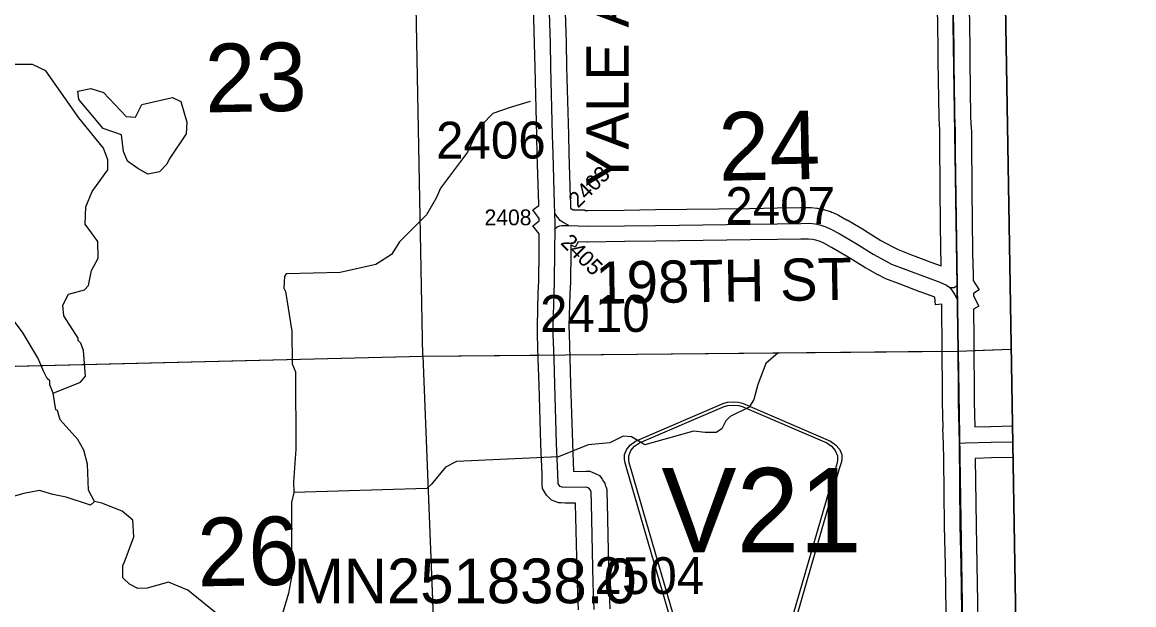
# Model space of a CAD drawing. Extents: x 23.6 to 68.7, y -63 to -29.
# Drawn here: x 54.801 to 56.912, y -43.923 to -42.817 of the extents above; entities that cross this region are included whole.
import ezdxf

# ---------------------------------------------------------------- set-up
doc = ezdxf.new("R2010")
doc.units = 0
for name, color, linetype in [('tdCoClipBndry', 7, 'Continuous'), ('tdCoCoBndry', 7, 'Continuous'), ('tdCoHydroRiver', 7, 'Continuous'), ('tdCoSecRdNmbr', 7, 'Continuous'), ('tdCoSecRdTxt', 7, 'Continuous'), ('tdCoSecRteBand', 7, 'Continuous'), ('tdCoSecRteCL', 7, 'Continuous'), ('tdCoSectLine', 7, 'Continuous'), ('tdCoSectLinePart', 7, 'Continuous'), ('tdCoSectNmbr', 7, 'Continuous'), ('tdCoShieldCoRte', 7, 'Continuous'), ('tdCoStrucSecCoName', 7, 'Continuous'), ('tdCoSurfGravel', 7, 'Continuous'), ('tdCoTwpBndryShd', 7, 'Continuous')]:
    doc.layers.add(name, color=color, linetype=linetype)

msp = doc.modelspace()

# ---------------------------------------------------------------- linework, layer by layer
at = {"layer": 'tdCoClipBndry'}
msp.add_lwpolyline([(48.4512, -33.5006), (56.4135, -33.3762), (56.4393, -33.3792), (56.4635, -33.3887), (56.4958, -33.4172), (56.511, -33.4483), (56.515, -33.4739), (56.5367, -34.4332), (56.5907, -38.4342), (56.6629, -42.4448), (56.8804, -55.4557), (56.9085, -56.4312), (56.9025, -56.8392), (56.9121, -57.4607), (56.9036, -57.4944), (56.8842, -57.5232), (56.8561, -57.5435), (56.8227, -57.553), (51.8233, -57.6334)], dxfattribs=at)
at = {"layer": 'tdCoCoBndry'}
for p, q in [((56.5785, -43.4411), (56.5633, -42.4465)), ((56.5633, -42.4465), (56.5785, -43.4411)), ((56.5946, -44.4414), (56.5785, -43.4411)), ((56.5785, -43.4411), (56.5946, -44.4414))]:
    msp.add_line(p, q, dxfattribs=at)
for points in [[(56.8804, -55.4557), (56.6629, -42.4448), (56.5907, -38.4342)], [(56.5284, -40.4484), (56.5463, -41.4474), (56.5633, -42.4465), (56.5785, -43.4411), (56.5946, -44.4414), (56.6119, -45.4382), (56.6301, -46.4017), (56.647, -47.4001), (56.6636, -48.3998), (56.6786, -49.3969), (56.6976, -50.3938), (56.712, -51.3894), (56.7304, -52.4659), (56.7487, -53.455), (56.7648, -54.458), (56.7808, -55.4579), (56.8089, -56.4341), (56.8029, -56.8393), (56.8127, -57.4536), (55.8172, -57.471), (54.8164, -57.4869), (53.8174, -57.5025), (52.8224, -57.5189), (51.8222, -57.5335)], [(56.5281, -40.4484), (56.5459, -41.4474), (56.563, -42.4465), (56.5781, -43.4411), (56.5942, -44.4414), (56.6115, -45.4382), (56.6297, -46.4017), (56.6467, -47.4001), (56.6633, -48.3998), (56.6782, -49.3968), (56.6973, -50.3938), (56.7117, -51.3893), (56.73, -52.4659), (56.7484, -53.455), (56.7645, -54.4579), (56.7804, -55.4579), (56.8086, -56.4341), (56.8025, -56.8393), (56.8124, -57.4536)], [(56.5284, -40.4484), (56.5463, -41.4474), (56.5633, -42.4465), (56.5785, -43.4411), (56.5946, -44.4414), (56.6119, -45.4382), (56.6301, -46.4017), (56.647, -47.4001), (56.6636, -48.3998), (56.6786, -49.3969), (56.6976, -50.3938)]]:
    msp.add_lwpolyline(points, dxfattribs=at)
at = {"layer": 'tdCoHydroRiver'}
for points in [[(54.8598, -43.5212), (54.9117, -43.5001), (54.921, -43.4889), (54.9172, -43.44), (54.9123, -43.4259), (54.9075, -43.4212), (54.9075, -43.4165), (54.8801, -43.3742), (54.8783, -43.3537), (54.8891, -43.333), (54.919, -43.3248), (54.9268, -43.3168), (54.9327, -43.2883), (54.9451, -43.2645), (54.9447, -43.2329), (54.9206, -43.2), (54.9218, -43.1669), (54.934, -43.1383), (54.9635, -43.0969), (54.9633, -43.078), (54.9551, -43.056), (54.9086, -42.9981), (54.8459, -42.9089), (54.8205, -42.8966), (54.7674, -42.8969)], [(55.0614, -43.1004), (55.0394, -43.1054), (55.0203, -43.0946), (55.0012, -43.0806), (54.9931, -43.0618), (54.9895, -43.0303), (54.9546, -43.0181), (54.9082, -42.9634), (54.9064, -42.9476), (54.9316, -42.9426), (54.9554, -42.9502), (54.9986, -42.9954), (55.0159, -42.9968), (55.0283, -42.973), (55.0865, -42.9596), (55.1024, -42.9673), (55.1139, -43.0066), (55.1126, -43.0287), (55.0801, -43.0765), (55.0754, -43.086), (55.0614, -43.1004)], [(55.7654, -42.967), (55.7276, -42.9785), (55.6946, -42.9899), (55.6744, -43.0107), (55.662, -43.0298), (55.6466, -43.0632), (55.5953, -43.1317), (55.5877, -43.1491), (55.5691, -43.1825), (55.5177, -43.2337), (55.5022, -43.2575), (55.4724, -43.2769), (55.4048, -43.2919), (55.3022, -43.2947), (55.2991, -43.2995), (55.2978, -43.3216), (55.301, -43.3279), (55.313, -43.4035), (55.3138, -43.4651), (55.3203, -43.4808), (55.3205, -43.6276), (55.3165, -43.6892), (55.3168, -43.7097)], [(54.8598, -43.5212), (54.8533, -43.5055), (54.8532, -43.4976), (54.8484, -43.493), (54.842, -43.4804), (54.8306, -43.4537), (54.8016, -43.4051), (54.7743, -43.3692)], [(56.2369, -43.4442), (56.2135, -43.465), (56.1982, -43.5046), (56.1907, -43.5331), (56.1814, -43.5475), (56.1453, -43.5653), (56.1375, -43.5733), (56.1298, -43.5891), (56.1188, -43.5956), (56.0983, -43.5958), (56.0762, -43.593), (55.9834, -43.6194), (55.9579, -43.6039), (55.9421, -43.6025), (55.917, -43.6155), (55.876, -43.6191), (55.8195, -43.6419), (55.6255, -43.6506), (55.6051, -43.6619), (55.5786, -43.6938), (55.5693, -43.7019), (55.3168, -43.7097)], [(54.9382, -43.7271), (54.9268, -43.7051), (54.9247, -43.6562), (54.918, -43.6294), (54.9067, -43.609), (54.8731, -43.5716), (54.8681, -43.5543), (54.865, -43.5527), (54.8598, -43.5212)], [(54.9382, -43.7271), (54.9304, -43.7335), (54.8844, -43.7183), (54.8591, -43.7138), (54.8337, -43.7062), (54.8038, -43.7114), (54.7708, -43.7212)], [(55.3168, -43.7097), (55.3123, -43.7287), (55.3125, -43.8708), (55.3065, -43.9009), (55.2868, -43.9674)], [(55.2495, -44.0105), (55.2287, -43.9886), (55.2, -43.9637), (55.1155, -43.8953), (55.079, -43.88), (55.0381, -43.8916), (55.0207, -43.8918), (55.0048, -43.8841), (54.992, -43.8716), (54.9918, -43.8479), (54.9949, -43.8432), (55.0132, -43.794), (55.0112, -43.7625), (54.9905, -43.7453), (54.9524, -43.73), (54.9382, -43.7271)]]:
    msp.add_lwpolyline(points, dxfattribs=at)
at = {"layer": 'tdCoSecRteBand'}
for points in [[(56.5465, -43.2791), (56.5452, -43.2039), (56.5452, -43.2038), (56.5452, -43.2037), (56.5444, -43.1279), (56.5444, -43.1279), (56.5444, -43.1279), (56.5436, -43.0488), (56.5436, -43.0486), (56.5436, -43.0485), (56.5436, -43.0223), (56.5422, -42.9986), (56.5422, -42.998), (56.5422, -42.9973), (56.5408, -42.8912), (56.5408, -42.891), (56.5408, -42.8908), (56.5408, -42.864), (56.5374, -42.6715)], [(56.5974, -42.6705), (56.6008, -42.8632), (56.6008, -42.8635), (56.6008, -42.8638), (56.6008, -42.8906), (56.6022, -42.9959), (56.6035, -43.0197), (56.6036, -43.0206), (56.6036, -43.0215), (56.6036, -43.0483), (56.6044, -43.1273), (56.6052, -43.2029), (56.6067, -43.2856), (56.6069, -43.2856), (56.6071, -43.3068), (56.6187, -43.3245), (56.6075, -43.3319), (56.6075, -43.3364), (56.6181, -43.3561), (56.6077, -43.3617), (56.6083, -43.4175), (56.6083, -43.4176), (56.6083, -43.4177), (56.6091, -43.5372), (56.6102, -43.585), (56.6402, -43.5842), (56.6403, -43.5842), (56.6404, -43.5842), (56.682, -43.5833)], [(55.8572, -43.9328), (55.8555, -43.8834), (55.8554, -43.8832), (55.8554, -43.8831), (55.8519, -43.731), (55.8519, -43.731), (55.8519, -43.7309), (55.8519, -43.7297), (55.8342, -43.73), (55.8331, -43.7301), (55.832, -43.73), (55.8246, -43.7296), (55.8203, -43.7294), (55.8163, -43.7279), (55.8129, -43.7268), (55.8065, -43.7245), (55.8017, -43.7197), (55.7993, -43.7173), (55.7967, -43.7147), (55.7948, -43.7115), (55.793, -43.7086), (55.789, -43.7019), (55.7887, -43.6941), (55.7882, -43.6756), (55.786, -43.6178), (55.786, -43.6177), (55.786, -43.6176), (55.7826, -43.5058), (55.781, -43.4559), (55.781, -43.4559), (55.781, -43.4559), (55.7796, -43.4102), (55.7796, -43.4099), (55.7796, -43.4097), (55.7794, -43.3942), (55.7794, -43.3936), (55.7794, -43.393), (55.7812, -43.3306), (55.7812, -43.3305), (55.7812, -43.3304), (55.782, -43.3086), (55.7828, -43.2504), (55.7829, -43.2185), (55.7709, -43.2031), (55.7828, -43.1938), (55.7827, -43.1895), (55.7706, -43.1727), (55.7821, -43.1644), (55.782, -43.1619), (55.7792, -43.0675), (55.7792, -43.0675), (55.7792, -43.0675), (55.7782, -43.032), (55.7782, -43.032), (55.7782, -43.032), (55.7749, -42.9025), (55.7749, -42.9024), (55.7749, -42.9022), (55.7741, -42.8561), (55.7711, -42.7613)], [(55.8311, -42.7596), (55.8341, -42.8545), (55.8341, -42.8547), (55.8341, -42.8549), (55.8349, -42.9011), (55.8382, -43.0304), (55.8392, -43.0658), (55.8416, -43.1487), (55.8417, -43.1487), (55.842, -43.1602), (55.842, -43.1602), (55.842, -43.1603), (55.8422, -43.1695), (55.8425, -43.1698), (55.8432, -43.1707), (55.844, -43.1712), (55.8471, -43.1729), (55.8694, -43.1729), (55.8694, -43.1738), (55.8749, -43.174), (55.9444, -43.1734), (56.0035, -43.1724), (56.0035, -43.1724), (56.0036, -43.1724), (56.1832, -43.1701), (56.2346, -43.1692), (56.2346, -43.1692), (56.2346, -43.1692), (56.2792, -43.1686), (56.2792, -43.1686), (56.2793, -43.1686), (56.2956, -43.1684), (56.2974, -43.1684), (56.2991, -43.1686), (56.31, -43.1697), (56.3116, -43.1699), (56.3131, -43.1702), (56.3224, -43.1722), (56.3237, -43.1725), (56.3249, -43.1729), (56.3361, -43.1763), (56.3383, -43.177), (56.3403, -43.178), (56.3499, -43.1826), (56.3505, -43.1829), (56.351, -43.1832), (56.3667, -43.1916), (56.3672, -43.1918), (56.3676, -43.1921), (56.3999, -43.2109), (56.4003, -43.2111), (56.4007, -43.2114), (56.432, -43.2309), (56.4547, -43.2433), (56.4645, -43.2484), (56.4897, -43.2581), (56.5267, -43.272), (56.5465, -43.2791)], [(56.5569, -44.0262), (56.5542, -43.8478), (56.5525, -43.7735), (56.5525, -43.7733), (56.5525, -43.7731), (56.5511, -43.6465), (56.5511, -43.6465), (56.5508, -43.6172), (56.5492, -43.5879), (56.5502, -43.5878), (56.5491, -43.5383), (56.5491, -43.5381), (56.5491, -43.5379), (56.5483, -43.4182), (56.5478, -43.3741), (56.5478, -43.3741), (56.5476, -43.3523), (56.5357, -43.3535), (56.5342, -43.3386), (56.5324, -43.3378), (56.5062, -43.3284), (56.506, -43.3283), (56.5058, -43.3283), (56.4685, -43.3142), (56.4684, -43.3142), (56.4682, -43.3141), (56.4413, -43.3037), (56.4399, -43.3032), (56.4384, -43.3024), (56.4269, -43.2965), (56.4265, -43.2963), (56.4262, -43.2961), (56.4024, -43.2831), (56.4017, -43.2827), (56.401, -43.2822), (56.3694, -43.2625), (56.3379, -43.2442), (56.3232, -43.2364), (56.3163, -43.233), (56.3085, -43.2306), (56.3021, -43.2292), (56.2945, -43.2284), (56.28, -43.2286), (56.2355, -43.2292), (56.1841, -43.23), (56.1841, -43.23), (56.184, -43.23), (56.0044, -43.2324), (55.9453, -43.2333), (55.9452, -43.2333), (55.9451, -43.2333), (55.8748, -43.234), (55.8742, -43.234), (55.8736, -43.234), (55.8568, -43.2335), (55.8512, -43.2437), (55.8428, -43.2391), (55.8428, -43.2509), (55.8428, -43.251), (55.8428, -43.2511), (55.842, -43.3097), (55.842, -43.31), (55.842, -43.3104), (55.8412, -43.3324), (55.8394, -43.3941), (55.8396, -43.4086), (55.841, -43.4541), (55.8426, -43.5039), (55.8426, -43.5039), (55.8426, -43.504), (55.8459, -43.6157), (55.848, -43.6698), (55.8722, -43.6693), (55.8787, -43.6691), (55.8847, -43.6717), (55.8893, -43.6737), (55.8974, -43.6772), (55.9023, -43.6846), (55.9051, -43.6888), (55.9072, -43.6919), (55.9084, -43.6955), (55.9098, -43.6994), (55.9114, -43.704), (55.9115, -43.7088), (55.9119, -43.7297), (55.9154, -43.8815), (55.9172, -43.9308)], [(56.683, -43.6433), (56.6417, -43.6442), (56.6111, -43.645), (56.6125, -43.7723), (56.6141, -43.8465), (56.6141, -43.8466), (56.6142, -43.8467), (56.6169, -44.0253), (56.6206, -44.2291), (56.6217, -44.2887), (56.624, -44.4103)]]:
    msp.add_lwpolyline(points, dxfattribs=at)
at = {"layer": 'tdCoSecRteCL'}
msp.add_line((56.5775, -43.3438), (56.5772, -43.3159), dxfattribs=at)
for points in [[(55.8125, -43.1795), (55.812, -43.161), (55.8092, -43.0666), (55.8082, -43.0312), (55.8049, -42.9017), (55.8041, -42.8554), (55.8011, -42.7604), (55.8003, -42.726), (55.7987, -42.7111), (55.797, -42.699), (55.7926, -42.6824), (55.77, -42.6092), (55.7558, -42.5636), (55.7217, -42.454), (55.7085, -42.412), (55.6717, -42.2974), (55.655, -42.2461), (55.6348, -42.1838), (55.6144, -42.1187), (55.6053, -42.0917), (55.5778, -42.0058), (55.5616, -41.9546), (55.5594, -41.9478)], [(56.5772, -43.3159), (56.5752, -43.2034), (56.5744, -43.1276), (56.5736, -43.0485), (56.5736, -43.0215), (56.5722, -42.9969), (56.5708, -42.8908), (56.5708, -42.8638), (56.5674, -42.671), (56.5663, -42.6052), (56.5649, -42.4771), (56.5633, -42.4465)], [(55.813, -43.2082), (55.813, -43.199), (55.8125, -43.1795)], [(55.8394, -43.2029), (55.8281, -43.1967), (55.8227, -43.193), (55.8187, -43.1882), (55.8125, -43.1795)], [(55.8872, -43.9318), (55.8854, -43.8824), (55.8819, -43.7303), (55.8815, -43.7094), (55.8801, -43.7054), (55.8773, -43.7012), (55.8728, -43.6993), (55.8336, -43.7), (55.8263, -43.6997), (55.8229, -43.6985), (55.8205, -43.6961), (55.8187, -43.6931), (55.8181, -43.6745), (55.816, -43.6167), (55.8126, -43.5049), (55.811, -43.455), (55.8096, -43.4093), (55.8094, -43.3938), (55.8112, -43.3315), (55.812, -43.3093), (55.8128, -43.2507), (55.813, -43.2089), (55.813, -43.2082)], [(55.813, -43.2082), (55.8172, -43.2049), (55.8218, -43.2033), (55.8258, -43.2029), (55.8394, -43.2029)], [(55.8394, -43.2029), (55.8746, -43.204), (55.9448, -43.2033), (56.004, -43.2024), (56.1836, -43.2), (56.2351, -43.1992), (56.2796, -43.1986), (56.296, -43.1984), (56.3068, -43.1996), (56.3161, -43.2015), (56.3273, -43.205), (56.3369, -43.2096), (56.3525, -43.218), (56.3849, -43.2368), (56.4169, -43.2568), (56.4406, -43.2698), (56.4522, -43.2758), (56.4791, -43.2862), (56.5163, -43.3002), (56.544, -43.3101), (56.5566, -43.3162), (56.5625, -43.3206)], [(56.5625, -43.3206), (56.5675, -43.3201), (56.5708, -43.3201), (56.5772, -43.3159)], [(56.5625, -43.3206), (56.568, -43.3276), (56.5722, -43.334), (56.5775, -43.3438)], [(56.5808, -43.6161), (56.5808, -43.6151), (56.5791, -43.5377), (56.5783, -43.4179), (56.5775, -43.3438)], [(56.5808, -43.6161), (56.5924, -43.6155), (56.641, -43.6142), (56.6825, -43.6133)], [(56.5946, -44.4414), (56.5917, -44.2893), (56.5906, -44.2297), (56.5869, -44.0258), (56.5842, -43.8472), (56.5825, -43.7728), (56.5808, -43.6161)]]:
    msp.add_lwpolyline(points, dxfattribs=at)
at = {"layer": 'tdCoSectLine'}
for points in [[(56.563, -42.4465), (56.5781, -43.4411)], [(55.5621, -43.4508), (55.543, -42.455)], [(55.5621, -43.4508), (56.5781, -43.4411)], [(56.5781, -43.4411), (56.6795, -43.4373)], [(56.5781, -43.4411), (56.5942, -44.4414)], [(54.5772, -43.4748), (55.5621, -43.4508)], [(55.5621, -43.4508), (55.6015, -44.4567)]]:
    msp.add_lwpolyline(points, dxfattribs=at)
at = {"layer": 'tdCoSectLinePart'}
for points in [[(55.5621, -43.4508), (55.543, -42.455)], [(55.8405, -43.4482), (56.5483, -43.4414)], [(56.6077, -43.44), (56.6795, -43.4373)], [(54.6072, -43.474), (55.5621, -43.4508)], [(55.5621, -43.4508), (55.7808, -43.4487)], [(55.5621, -43.4508), (55.6003, -44.4267)]]:
    msp.add_lwpolyline(points, dxfattribs=at)
at = {"layer": 'tdCoShieldCoRte'}
for points in [[(56.0313, -43.9475), (55.9494, -43.6646), (55.9455, -43.6514), (55.9448, -43.6455), (55.9448, -43.6377), (55.949, -43.6274), (55.9563, -43.6189), (55.9659, -43.6122), (56.1332, -43.5399), (56.1407, -43.5383), (56.1511, -43.5373), (56.1615, -43.5383), (56.169, -43.5399), (56.3363, -43.6122), (56.3459, -43.6189), (56.3532, -43.6274), (56.3574, -43.6377), (56.3574, -43.6455), (56.3567, -43.6514), (56.3528, -43.6646), (56.2709, -43.9475)], [(56.0372, -43.9411), (55.9575, -43.6659), (55.9537, -43.6532), (55.953, -43.6476), (55.953, -43.6401), (55.9571, -43.6302), (55.9641, -43.622), (55.9733, -43.6156), (56.1339, -43.5462), (56.1411, -43.5446), (56.1511, -43.5437), (56.1611, -43.5446), (56.1683, -43.5462), (56.3289, -43.6156), (56.3381, -43.622), (56.3451, -43.6302), (56.3492, -43.6401), (56.3492, -43.6476), (56.3485, -43.6532), (56.3447, -43.6659), (56.265, -43.9411)]]:
    msp.add_lwpolyline(points, close=True, dxfattribs=at)
at = {"layer": 'tdCoSurfGravel'}
for points in [[(56.5869, -44.0258), (56.5842, -43.8472), (56.5825, -43.7728), (56.5808, -43.6161), (56.5808, -43.6151), (56.5791, -43.5377), (56.5783, -43.4179), (56.5775, -43.3438), (56.5772, -43.3159), (56.5752, -43.2034), (56.5744, -43.1276), (56.5736, -43.0485), (56.5736, -43.0215), (56.5722, -42.9969), (56.5708, -42.8908), (56.5708, -42.8638), (56.5674, -42.671)], [(55.8125, -43.1795), (55.812, -43.161), (55.8092, -43.0666), (55.8082, -43.0312), (55.8049, -42.9017), (55.8041, -42.8554), (55.8011, -42.7604)], [(55.8872, -43.9318), (55.8854, -43.8824), (55.8819, -43.7303), (55.8815, -43.7094), (55.8801, -43.7054), (55.8773, -43.7012), (55.8728, -43.6993), (55.8336, -43.7), (55.8263, -43.6997), (55.8229, -43.6985), (55.8205, -43.6961), (55.8187, -43.6931), (55.8181, -43.6745), (55.816, -43.6167), (55.8126, -43.5049), (55.811, -43.455), (55.8096, -43.4093), (55.8094, -43.3938), (55.8112, -43.3315), (55.812, -43.3093), (55.8128, -43.2507), (55.813, -43.2089), (55.813, -43.2082), (55.813, -43.199), (55.8125, -43.1795)], [(55.8394, -43.2029), (55.8281, -43.1967), (55.8227, -43.193), (55.8187, -43.1882), (55.8125, -43.1795)], [(55.813, -43.2082), (55.8172, -43.2049), (55.8218, -43.2033), (55.8258, -43.2029), (55.8394, -43.2029)], [(55.8394, -43.2029), (55.8394, -43.2029), (55.8746, -43.204), (55.9448, -43.2033), (56.004, -43.2024), (56.1836, -43.2), (56.2351, -43.1992), (56.2796, -43.1986), (56.296, -43.1984), (56.3068, -43.1996), (56.3161, -43.2015), (56.3273, -43.205), (56.3369, -43.2096), (56.3525, -43.218), (56.3849, -43.2368), (56.4169, -43.2568), (56.4406, -43.2698), (56.4522, -43.2758), (56.4791, -43.2862), (56.5163, -43.3002), (56.544, -43.3101), (56.5566, -43.3162), (56.5625, -43.3206), (56.568, -43.3276), (56.5722, -43.334), (56.5775, -43.3438)], [(56.5625, -43.3206), (56.5675, -43.3201), (56.5708, -43.3201), (56.5772, -43.3159)], [(56.5808, -43.6161), (56.5924, -43.6155), (56.641, -43.6142), (56.6825, -43.6133)]]:
    msp.add_lwpolyline(points, dxfattribs=at)
at = {"layer": 'tdCoTwpBndryShd'}
msp.add_lwpolyline([(56.5281, -40.4484), (56.5459, -41.4474), (56.563, -42.4465), (56.5781, -43.4411), (56.5942, -44.4414), (56.6115, -45.4382), (56.6297, -46.4017), (56.6467, -47.4001), (56.6633, -48.3998), (56.6782, -49.3968), (56.6973, -50.3938), (56.7117, -51.3893), (56.73, -52.4659), (56.7484, -53.455), (56.7645, -54.4579), (56.7804, -55.4579), (56.8086, -56.4341), (56.8025, -56.8393), (56.8124, -57.4536)], dxfattribs=at)

# ---------------------------------------------------------------- texts
at = {"layer": 'tdCoSecRdNmbr'}
for s, height, rotation, p in [('2406', 0.07, 0.0423, (55.587, -43.0755)), ('2403', 0.03, 45.0417, (55.8567, -43.171)), ('2407', 0.07, 0.0427, (56.1365, -43.1998)), ('2408', 0.03, 0.0423, (55.679, -43.2022)), ('2405', 0.03, 315.042, (55.822, -43.2368)), ('2410', 0.07, 0.0425, (55.7845, -43.4048)), ('2504', 0.07, 0.0425, (55.888, -43.9027))]:
    msp.add_text(s, height=height, rotation=rotation, dxfattribs=at).set_placement(p)
at = {"layer": 'tdCoSecRdTxt'}
for s, rotation, p in [('YALE AVE', 90, (55.9526, -43.1298)), ('198TH ST', 0.9093, (55.89, -43.3515))]:
    msp.add_text(s, height=0.08, rotation=rotation, dxfattribs=at).set_placement(p)
at = {"layer": 'tdCoSectNmbr'}
for s, rotation, p in [('23', 1.0419, (55.1489, -42.9879)), ('24', 1.0427, (56.1244, -43.1176)), ('26', 1.0419, (55.1346, -43.8882))]:
    msp.add_text(s, height=0.13, rotation=rotation, dxfattribs=at).set_placement(p)
at = {"layer": 'tdCoShieldCoRte'}
msp.add_text('V21', height=0.16, dxfattribs=at).set_placement((56.0149, -43.8232))
at = {"layer": 'tdCoStrucSecCoName'}
msp.add_text('MN251838.0', height=0.085, dxfattribs=at).set_placement((55.317, -43.9201))

doc.saveas('drawing.dxf')
